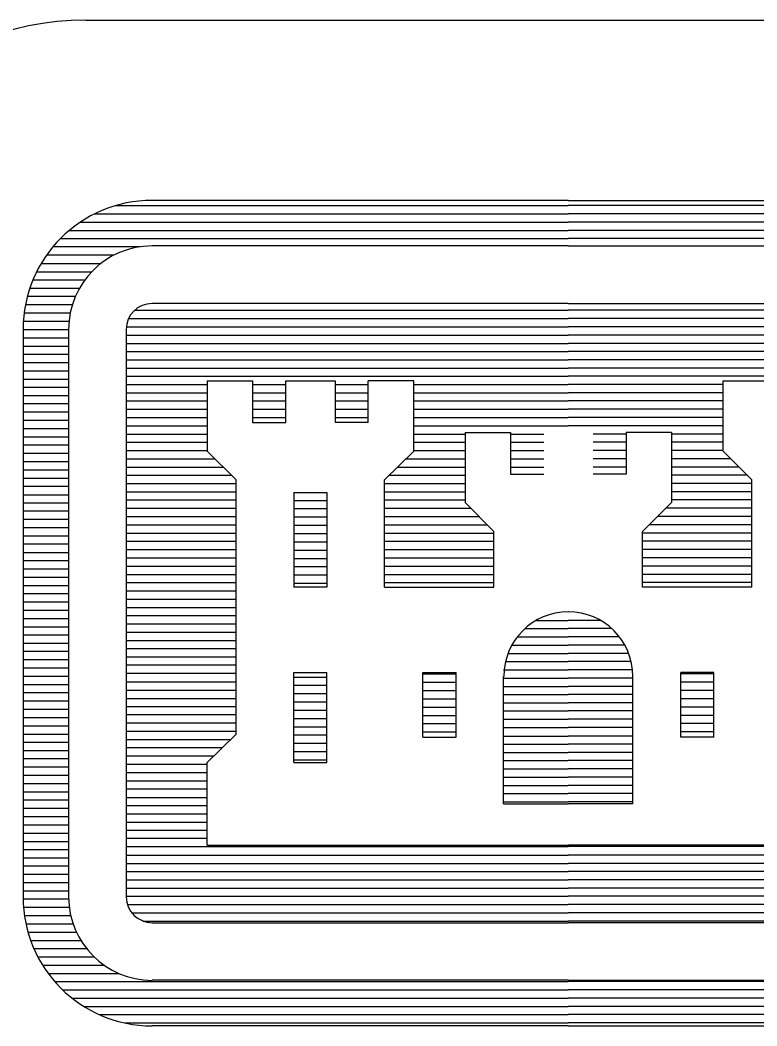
# Model space of a CAD drawing. Extents: x 22411.4 to 22495.4, y 22369.6 to 22415.
# Drawn here: x 22491.902 to 22492.552, y 22412.75 to 22413.637 of the extents above; entities that cross this region are included whole.
import ezdxf

# ---------------------------------------------------------------- set-up
doc = ezdxf.new("R2010")
doc.units = 0
doc.layers.add('Level 1', color=7, linetype='Continuous')
doc.layers.add('Level 2', color=7, linetype='Continuous')

msp = doc.modelspace()

# ---------------------------------------------------------------- linework, layer by layer
at = {"layer": 'Level 1'}
msp.add_line((22491.96003, 22413.6373), (22493.79603, 22413.6373), dxfattribs=at)
msp.add_arc((22491.96003, 22413.3873), 0.25, 90, 180, dxfattribs=at)
at = {"layer": 'Level 2'}
for p, q in [((22491.98636, 22413.47363), (22492.3857, 22413.47363)), ((22492.3857, 22413.47813), (22492.01853, 22413.47813)), ((22492.3857, 22413.47813), (22492.7532, 22413.47813)), ((22492.7852, 22413.47363), (22492.3857, 22413.47363)), ((22491.96786, 22413.4663), (22492.3857, 22413.4663)), ((22492.8037, 22413.4663), (22492.3857, 22413.4663)), ((22491.95536, 22413.45897), (22492.3857, 22413.45897)), ((22492.81636, 22413.45897), (22492.3857, 22413.45897)), ((22491.94553, 22413.4518), (22492.3857, 22413.4518)), ((22492.8262, 22413.4518), (22492.3857, 22413.4518)), ((22491.9312, 22413.43747), (22492.0077, 22413.43747)), ((22491.93753, 22413.44463), (22492.3857, 22413.44463)), ((22492.3857, 22413.4383), (22492.01853, 22413.4383)), ((22492.83403, 22413.44463), (22492.3857, 22413.44463)), ((22492.3857, 22413.4383), (22492.7532, 22413.4383)), ((22491.92536, 22413.43013), (22491.98486, 22413.43013)), ((22491.9207, 22413.42263), (22491.97353, 22413.42263)), ((22491.91686, 22413.4153), (22491.96553, 22413.4153)), ((22491.91336, 22413.40813), (22491.95936, 22413.40813)), ((22491.90853, 22413.39363), (22491.95103, 22413.39363)), ((22491.9107, 22413.4008), (22491.9547, 22413.4008)), ((22491.90703, 22413.3863), (22491.94836, 22413.3863)), ((22492.3857, 22413.3873), (22492.01853, 22413.3873)), ((22492.3857, 22413.3873), (22492.7532, 22413.3873)), ((22491.9057, 22413.37897), (22491.94636, 22413.37897)), ((22492.00336, 22413.38147), (22492.3857, 22413.38147)), ((22492.76836, 22413.38147), (22492.3857, 22413.38147)), ((22491.90486, 22413.37163), (22491.94486, 22413.37163)), ((22491.9957, 22413.3668), (22492.3857, 22413.3668)), ((22491.99786, 22413.37413), (22492.3857, 22413.37413)), ((22492.7737, 22413.37413), (22492.3857, 22413.37413)), ((22492.7757, 22413.3668), (22492.3857, 22413.3668)), ((22491.9047, 22413.36447), (22491.9047, 22412.86397)), ((22491.9047, 22413.36447), (22491.94486, 22413.36447)), ((22491.9047, 22413.35713), (22491.94486, 22413.35713)), ((22491.94486, 22413.36447), (22491.94486, 22412.86397)), ((22491.9957, 22413.36447), (22491.9957, 22412.86397)), ((22491.9957, 22413.35947), (22492.3857, 22413.35947)), ((22492.7757, 22413.35947), (22492.3857, 22413.35947)), ((22491.9047, 22413.3498), (22491.94486, 22413.3498)), ((22491.9957, 22413.35213), (22492.3857, 22413.35213)), ((22492.7757, 22413.35213), (22492.3857, 22413.35213)), ((22491.9047, 22413.34247), (22491.94486, 22413.34247)), ((22491.9957, 22413.34497), (22492.3857, 22413.34497)), ((22492.7757, 22413.34497), (22492.3857, 22413.34497)), ((22491.9047, 22413.3353), (22491.94486, 22413.3353)), ((22491.9957, 22413.33763), (22492.3857, 22413.33763)), ((22491.9957, 22413.3303), (22492.3857, 22413.3303)), ((22492.7757, 22413.33763), (22492.3857, 22413.33763)), ((22492.7757, 22413.3303), (22492.3857, 22413.3303)), ((22491.9047, 22413.32797), (22491.94486, 22413.32797)), ((22491.9957, 22413.3233), (22492.3857, 22413.3233)), ((22492.7757, 22413.3233), (22492.3857, 22413.3233)), ((22491.9047, 22413.32063), (22491.94486, 22413.32063)), ((22491.9047, 22413.31347), (22491.94486, 22413.31347)), ((22491.9957, 22413.31597), (22492.0672, 22413.31597)), ((22492.0672, 22413.31913), (22492.0672, 22413.25713)), ((22492.0672, 22413.31913), (22492.10703, 22413.31913)), ((22492.10703, 22413.31913), (22492.10703, 22413.2823)), ((22492.10703, 22413.31597), (22492.13653, 22413.31597)), ((22492.13653, 22413.31913), (22492.18003, 22413.31913)), ((22492.13653, 22413.2823), (22492.13653, 22413.31913)), ((22492.18003, 22413.31913), (22492.18003, 22413.2823)), ((22492.18003, 22413.31597), (22492.2092, 22413.31597)), ((22492.24936, 22413.31913), (22492.2092, 22413.31913)), ((22492.2092, 22413.2823), (22492.2092, 22413.31913)), ((22492.24936, 22413.25713), (22492.24936, 22413.31913)), ((22492.24936, 22413.31597), (22492.3857, 22413.31597)), ((22492.52236, 22413.31597), (22492.3857, 22413.31597)), ((22492.52236, 22413.25713), (22492.52236, 22413.31913)), ((22492.52236, 22413.31913), (22492.56236, 22413.31913)), ((22491.9047, 22413.30613), (22491.94486, 22413.30613)), ((22491.9957, 22413.30863), (22492.0672, 22413.30863)), ((22492.10703, 22413.30863), (22492.13653, 22413.30863)), ((22492.18003, 22413.30863), (22492.2092, 22413.30863)), ((22492.24936, 22413.30863), (22492.3857, 22413.30863)), ((22492.52236, 22413.30863), (22492.3857, 22413.30863)), ((22491.9047, 22413.29897), (22491.94486, 22413.29897)), ((22491.9957, 22413.3013), (22492.0672, 22413.3013)), ((22492.10703, 22413.3013), (22492.13653, 22413.3013)), ((22492.18003, 22413.3013), (22492.2092, 22413.3013)), ((22492.24936, 22413.3013), (22492.3857, 22413.3013)), ((22492.52236, 22413.3013), (22492.3857, 22413.3013)), ((22491.9047, 22413.29163), (22491.94486, 22413.29163)), ((22491.9957, 22413.29397), (22492.0672, 22413.29397)), ((22491.9957, 22413.2868), (22492.0672, 22413.2868)), ((22492.10703, 22413.29397), (22492.13653, 22413.29397)), ((22492.10703, 22413.2868), (22492.13653, 22413.2868)), ((22492.18003, 22413.29397), (22492.2092, 22413.29397)), ((22492.18003, 22413.2868), (22492.2092, 22413.2868)), ((22492.24936, 22413.29397), (22492.3857, 22413.29397)), ((22492.24936, 22413.2868), (22492.3857, 22413.2868)), ((22492.52236, 22413.29397), (22492.3857, 22413.29397)), ((22492.52236, 22413.2868), (22492.3857, 22413.2868)), ((22491.9047, 22413.28447), (22491.94486, 22413.28447)), ((22491.9047, 22413.27713), (22491.94486, 22413.27713)), ((22491.9957, 22413.27947), (22492.0672, 22413.27947)), ((22492.10703, 22413.2823), (22492.13653, 22413.2823)), ((22492.2092, 22413.2823), (22492.18003, 22413.2823)), ((22492.24936, 22413.27947), (22492.3857, 22413.27947)), ((22492.52236, 22413.27947), (22492.3857, 22413.27947)), ((22491.9047, 22413.26963), (22491.94486, 22413.26963)), ((22491.9957, 22413.27213), (22492.0672, 22413.27213)), ((22492.24936, 22413.27213), (22492.29486, 22413.27213)), ((22492.29486, 22413.27363), (22492.29486, 22413.21163)), ((22492.29486, 22413.27363), (22492.3347, 22413.27363)), ((22492.3347, 22413.27363), (22492.3347, 22413.23663)), ((22492.3347, 22413.27213), (22492.36403, 22413.27213)), ((22492.4367, 22413.27213), (22492.4077, 22413.27213)), ((22492.47686, 22413.27363), (22492.4367, 22413.27363)), ((22492.4367, 22413.27363), (22492.4367, 22413.23663)), ((22492.47686, 22413.27363), (22492.47686, 22413.21163)), ((22492.52236, 22413.27213), (22492.47686, 22413.27213)), ((22491.9047, 22413.26247), (22491.94486, 22413.26247)), ((22491.9957, 22413.26497), (22492.0672, 22413.26497)), ((22492.24936, 22413.26497), (22492.29486, 22413.26497)), ((22492.3347, 22413.26497), (22492.36403, 22413.26497)), ((22492.4367, 22413.26497), (22492.4077, 22413.26497)), ((22492.52236, 22413.26497), (22492.47686, 22413.26497)), ((22491.9047, 22413.25513), (22491.94486, 22413.25513)), ((22491.9957, 22413.25747), (22492.0672, 22413.25747)), ((22491.9957, 22413.2503), (22492.07386, 22413.2503)), ((22492.0672, 22413.25713), (22492.0927, 22413.23163)), ((22492.24936, 22413.25713), (22492.2237, 22413.23163)), ((22492.24236, 22413.2503), (22492.29486, 22413.2503)), ((22492.24936, 22413.25747), (22492.29486, 22413.25747)), ((22492.3347, 22413.25747), (22492.36403, 22413.25747)), ((22492.3347, 22413.2503), (22492.36403, 22413.2503)), ((22492.4367, 22413.25747), (22492.4077, 22413.25747)), ((22492.4367, 22413.2503), (22492.4077, 22413.2503)), ((22492.52236, 22413.25747), (22492.47686, 22413.25747)), ((22492.5292, 22413.2503), (22492.47686, 22413.2503)), ((22492.52236, 22413.25713), (22492.5477, 22413.23163)), ((22491.9047, 22413.2478), (22491.94486, 22413.2478)), ((22491.9957, 22413.24297), (22492.08136, 22413.24297)), ((22492.23503, 22413.24297), (22492.29486, 22413.24297)), ((22492.3347, 22413.24297), (22492.36403, 22413.24297)), ((22492.4367, 22413.24297), (22492.4077, 22413.24297)), ((22492.53653, 22413.24297), (22492.47686, 22413.24297)), ((22491.9047, 22413.24063), (22491.94486, 22413.24063)), ((22491.9047, 22413.2333), (22491.94486, 22413.2333)), ((22491.9957, 22413.2358), (22492.0887, 22413.2358)), ((22492.2277, 22413.2358), (22492.29486, 22413.2358)), ((22492.3347, 22413.23663), (22492.36403, 22413.23663)), ((22492.4367, 22413.23663), (22492.4077, 22413.23663)), ((22492.5437, 22413.2358), (22492.47686, 22413.2358)), ((22491.9047, 22413.22613), (22491.94486, 22413.22613)), ((22491.9957, 22413.22847), (22492.0927, 22413.22847)), ((22492.0927, 22413.00747), (22492.0927, 22413.23163)), ((22492.2237, 22413.13697), (22492.2237, 22413.23163)), ((22492.2237, 22413.22847), (22492.29486, 22413.22847)), ((22492.5477, 22413.22847), (22492.47686, 22413.22847)), ((22492.5477, 22413.13697), (22492.5477, 22413.23163)), ((22491.9047, 22413.21863), (22491.94486, 22413.21863)), ((22491.9957, 22413.22113), (22492.0927, 22413.22113)), ((22492.1437, 22413.22063), (22492.1437, 22413.13697)), ((22492.1437, 22413.22063), (22492.1727, 22413.22063)), ((22492.1727, 22413.22063), (22492.1727, 22413.13697)), ((22492.2237, 22413.22113), (22492.29486, 22413.22113)), ((22492.5477, 22413.22113), (22492.47686, 22413.22113)), ((22491.9047, 22413.21147), (22491.94486, 22413.21147)), ((22491.9957, 22413.21413), (22492.0927, 22413.21413)), ((22491.9957, 22413.20663), (22492.0927, 22413.20663)), ((22492.1437, 22413.21363), (22492.1727, 22413.21363)), ((22492.1437, 22413.2063), (22492.1727, 22413.2063)), ((22492.2237, 22413.21413), (22492.29486, 22413.21413)), ((22492.2237, 22413.20663), (22492.2997, 22413.20663)), ((22492.29486, 22413.21163), (22492.3202, 22413.18613)), ((22492.47686, 22413.21163), (22492.45136, 22413.18613)), ((22492.5477, 22413.20663), (22492.47186, 22413.20663)), ((22492.5477, 22413.21413), (22492.47686, 22413.21413)), ((22491.9047, 22413.2043), (22491.94486, 22413.2043)), ((22491.9047, 22413.19697), (22491.94486, 22413.19697)), ((22491.9957, 22413.1993), (22492.0927, 22413.1993)), ((22492.1437, 22413.19897), (22492.1727, 22413.19897)), ((22492.2237, 22413.1993), (22492.30703, 22413.1993)), ((22492.5477, 22413.1993), (22492.46453, 22413.1993)), ((22491.9047, 22413.1898), (22491.94486, 22413.1898)), ((22491.9957, 22413.19197), (22492.0927, 22413.19197)), ((22492.1437, 22413.19163), (22492.1727, 22413.19163)), ((22492.2237, 22413.19197), (22492.31436, 22413.19197)), ((22492.5477, 22413.19197), (22492.4572, 22413.19197)), ((22491.9047, 22413.18247), (22491.94486, 22413.18247)), ((22491.9957, 22413.1848), (22492.0927, 22413.1848)), ((22492.1437, 22413.18447), (22492.1727, 22413.18447)), ((22492.2237, 22413.1848), (22492.3202, 22413.1848)), ((22492.3202, 22413.13697), (22492.3202, 22413.18613)), ((22492.45136, 22413.13697), (22492.45136, 22413.18613)), ((22492.5477, 22413.1848), (22492.45136, 22413.1848)), ((22491.9047, 22413.17513), (22491.94486, 22413.17513)), ((22491.9957, 22413.17763), (22492.0927, 22413.17763)), ((22491.9957, 22413.1703), (22492.0927, 22413.1703)), ((22492.1437, 22413.17713), (22492.1727, 22413.17713)), ((22492.2237, 22413.17763), (22492.3202, 22413.17763)), ((22492.2237, 22413.1703), (22492.3202, 22413.1703)), ((22492.5477, 22413.17763), (22492.45136, 22413.17763)), ((22492.5477, 22413.1703), (22492.45136, 22413.1703)), ((22491.9047, 22413.16763), (22491.94486, 22413.16763)), ((22491.9957, 22413.16297), (22492.0927, 22413.16297)), ((22492.1437, 22413.1698), (22492.1727, 22413.1698)), ((22492.1437, 22413.16247), (22492.1727, 22413.16247)), ((22492.2237, 22413.16297), (22492.3202, 22413.16297)), ((22492.5477, 22413.16297), (22492.45136, 22413.16297)), ((22491.9047, 22413.16047), (22491.94486, 22413.16047)), ((22491.9047, 22413.1533), (22491.94486, 22413.1533)), ((22491.9957, 22413.15563), (22492.0927, 22413.15563)), ((22492.1437, 22413.1553), (22492.1727, 22413.1553)), ((22492.2237, 22413.15563), (22492.3202, 22413.15563)), ((22492.5477, 22413.15563), (22492.45136, 22413.15563)), ((22491.9047, 22413.14597), (22491.94486, 22413.14597)), ((22491.9957, 22413.1483), (22492.0927, 22413.1483)), ((22492.1437, 22413.14797), (22492.1727, 22413.14797)), ((22492.2237, 22413.1483), (22492.3202, 22413.1483)), ((22492.5477, 22413.1483), (22492.45136, 22413.1483)), ((22491.9047, 22413.13863), (22491.94486, 22413.13863)), ((22491.9957, 22413.14113), (22492.0927, 22413.14113)), ((22492.1437, 22413.14063), (22492.1727, 22413.14063)), ((22492.1727, 22413.13697), (22492.1437, 22413.13697)), ((22492.2237, 22413.14113), (22492.3202, 22413.14113)), ((22492.2237, 22413.13697), (22492.3202, 22413.13697)), ((22492.5477, 22413.14113), (22492.45136, 22413.14113)), ((22492.5477, 22413.13697), (22492.45136, 22413.13697)), ((22491.9047, 22413.13147), (22491.94486, 22413.13147)), ((22491.9957, 22413.1338), (22492.0927, 22413.1338)), ((22491.9957, 22413.12647), (22492.0927, 22413.12647)), ((22491.9047, 22413.12413), (22491.94486, 22413.12413)), ((22491.9957, 22413.11913), (22492.0927, 22413.11913)), ((22491.9047, 22413.1168), (22491.94486, 22413.1168)), ((22491.9047, 22413.10947), (22491.94486, 22413.10947)), ((22491.9957, 22413.11197), (22492.0927, 22413.11197)), ((22491.9047, 22413.10213), (22491.94486, 22413.10213)), ((22491.9957, 22413.10463), (22492.0927, 22413.10463)), ((22492.34753, 22413.10063), (22492.3857, 22413.10063)), ((22492.3577, 22413.10763), (22492.3857, 22413.10763)), ((22492.41403, 22413.10763), (22492.3857, 22413.10763)), ((22492.42403, 22413.10063), (22492.3857, 22413.10063)), ((22491.9047, 22413.09497), (22491.94486, 22413.09497)), ((22491.9957, 22413.09747), (22492.0927, 22413.09747)), ((22492.3407, 22413.0933), (22492.3857, 22413.0933)), ((22492.4307, 22413.0933), (22492.3857, 22413.0933)), ((22491.9047, 22413.08763), (22491.94486, 22413.08763)), ((22491.9957, 22413.09013), (22492.0927, 22413.09013)), ((22491.9957, 22413.0828), (22492.0927, 22413.0828)), ((22492.33586, 22413.08597), (22492.3857, 22413.08597)), ((22492.43553, 22413.08597), (22492.3857, 22413.08597)), ((22491.9047, 22413.08047), (22491.94486, 22413.08047)), ((22491.9047, 22413.07313), (22491.94486, 22413.07313)), ((22491.9957, 22413.07563), (22492.0927, 22413.07563)), ((22492.3327, 22413.07863), (22492.3857, 22413.07863)), ((22492.43886, 22413.07863), (22492.3857, 22413.07863)), ((22491.9047, 22413.0658), (22491.94486, 22413.0658)), ((22491.9957, 22413.06847), (22492.0927, 22413.06847)), ((22492.3287, 22413.06413), (22492.3857, 22413.06413)), ((22492.33036, 22413.07147), (22492.3857, 22413.07147)), ((22492.44103, 22413.07147), (22492.3857, 22413.07147)), ((22492.4427, 22413.06413), (22492.3857, 22413.06413)), ((22491.9047, 22413.05847), (22491.94486, 22413.05847)), ((22491.9957, 22413.06113), (22492.0927, 22413.06113)), ((22492.1437, 22412.9823), (22492.1437, 22413.0618)), ((22492.1437, 22413.0618), (22492.1727, 22413.0618)), ((22492.1437, 22413.05763), (22492.1727, 22413.05763)), ((22492.1727, 22412.9823), (22492.1727, 22413.0618)), ((22492.25736, 22413.0618), (22492.2867, 22413.0618)), ((22492.25736, 22413.0048), (22492.25736, 22413.0618)), ((22492.25736, 22413.06047), (22492.2867, 22413.06047)), ((22492.2867, 22413.0048), (22492.2867, 22413.0618)), ((22492.3287, 22412.9458), (22492.3287, 22413.0583)), ((22492.3287, 22413.0568), (22492.3857, 22413.0568)), ((22492.4427, 22413.0568), (22492.3857, 22413.0568)), ((22492.4427, 22412.9458), (22492.4427, 22413.0583)), ((22492.5142, 22413.0618), (22492.48503, 22413.0618)), ((22492.48503, 22413.0048), (22492.48503, 22413.0618)), ((22492.5142, 22413.06047), (22492.48503, 22413.06047)), ((22492.5142, 22413.0048), (22492.5142, 22413.0618)), ((22491.9047, 22413.0513), (22491.94486, 22413.0513)), ((22491.9957, 22413.05363), (22492.0927, 22413.05363)), ((22491.9957, 22413.0463), (22492.0927, 22413.0463)), ((22492.1437, 22413.05047), (22492.1727, 22413.05047)), ((22492.25736, 22413.05313), (22492.2867, 22413.05313)), ((22492.25736, 22413.04597), (22492.2867, 22413.04597)), ((22492.3287, 22413.04947), (22492.3857, 22413.04947)), ((22492.4427, 22413.04947), (22492.3857, 22413.04947)), ((22492.5142, 22413.05313), (22492.48503, 22413.05313)), ((22492.5142, 22413.04597), (22492.48503, 22413.04597)), ((22491.9047, 22413.04413), (22491.94486, 22413.04413)), ((22491.9957, 22413.03897), (22492.0927, 22413.03897)), ((22492.1437, 22413.04313), (22492.1727, 22413.04313)), ((22492.25736, 22413.03863), (22492.2867, 22413.03863)), ((22492.3287, 22413.0423), (22492.3857, 22413.0423)), ((22492.4427, 22413.0423), (22492.3857, 22413.0423)), ((22492.5142, 22413.03863), (22492.48503, 22413.03863)), ((22491.9047, 22413.0368), (22491.94486, 22413.0368)), ((22491.9047, 22413.02947), (22491.94486, 22413.02947)), ((22491.9957, 22413.0318), (22492.0927, 22413.0318)), ((22492.1437, 22413.0358), (22492.1727, 22413.0358)), ((22492.1437, 22413.02847), (22492.1727, 22413.02847)), ((22492.25736, 22413.0313), (22492.2867, 22413.0313)), ((22492.3287, 22413.03497), (22492.3857, 22413.03497)), ((22492.4427, 22413.03497), (22492.3857, 22413.03497)), ((22492.5142, 22413.0313), (22492.48503, 22413.0313)), ((22491.9047, 22413.02213), (22491.94486, 22413.02213)), ((22491.9957, 22413.02463), (22492.0927, 22413.02463)), ((22492.1437, 22413.02113), (22492.1727, 22413.02113)), ((22492.25736, 22413.02397), (22492.2867, 22413.02397)), ((22492.3287, 22413.0278), (22492.3857, 22413.0278)), ((22492.3287, 22413.02047), (22492.3857, 22413.02047)), ((22492.4427, 22413.0278), (22492.3857, 22413.0278)), ((22492.4427, 22413.02047), (22492.3857, 22413.02047)), ((22492.5142, 22413.02397), (22492.48503, 22413.02397)), ((22491.9047, 22413.01463), (22491.94486, 22413.01463)), ((22491.9957, 22413.0173), (22492.0927, 22413.0173)), ((22492.1437, 22413.0138), (22492.1727, 22413.0138)), ((22492.25736, 22413.01663), (22492.2867, 22413.01663)), ((22492.3287, 22413.01313), (22492.3857, 22413.01313)), ((22492.4427, 22413.01313), (22492.3857, 22413.01313)), ((22492.5142, 22413.01663), (22492.48503, 22413.01663)), ((22491.9047, 22413.00747), (22491.94486, 22413.00747)), ((22491.9957, 22413.00997), (22492.0927, 22413.00997)), ((22491.9957, 22413.00263), (22492.08786, 22413.00263)), ((22492.0672, 22412.9823), (22492.0927, 22413.00747)), ((22492.1437, 22413.00663), (22492.1727, 22413.00663)), ((22492.25736, 22413.00947), (22492.2867, 22413.00947)), ((22492.25736, 22413.0048), (22492.2867, 22413.0048)), ((22492.3287, 22413.00563), (22492.3857, 22413.00563)), ((22492.4427, 22413.00563), (22492.3857, 22413.00563)), ((22492.5142, 22413.00947), (22492.48503, 22413.00947)), ((22492.5142, 22413.0048), (22492.48503, 22413.0048)), ((22491.9047, 22413.0003), (22491.94486, 22413.0003)), ((22491.9047, 22412.99297), (22491.94486, 22412.99297)), ((22491.9957, 22412.99547), (22492.08053, 22412.99547)), ((22492.1437, 22412.99947), (22492.1727, 22412.99947)), ((22492.3287, 22412.99847), (22492.3857, 22412.99847)), ((22492.4427, 22412.99847), (22492.3857, 22412.99847)), ((22491.9047, 22412.9858), (22491.94486, 22412.9858)), ((22491.9957, 22412.9883), (22492.0732, 22412.9883)), ((22492.1437, 22412.99213), (22492.1727, 22412.99213)), ((22492.1437, 22412.9848), (22492.1727, 22412.9848)), ((22492.3287, 22412.9913), (22492.3857, 22412.9913)), ((22492.3287, 22412.98413), (22492.3857, 22412.98413)), ((22492.4427, 22412.9913), (22492.3857, 22412.9913)), ((22492.4427, 22412.98413), (22492.3857, 22412.98413)), ((22491.9047, 22412.97847), (22491.94486, 22412.97847)), ((22491.9957, 22412.98097), (22492.0672, 22412.98097)), ((22492.0672, 22412.90947), (22492.0672, 22412.9823)), ((22492.1437, 22412.9823), (22492.1727, 22412.9823)), ((22492.3287, 22412.9768), (22492.3857, 22412.9768)), ((22492.4427, 22412.9768), (22492.3857, 22412.9768)), ((22491.9047, 22412.97113), (22491.94486, 22412.97113)), ((22491.9957, 22412.97363), (22492.0672, 22412.97363)), ((22491.9957, 22412.9663), (22492.0672, 22412.9663)), ((22492.3287, 22412.96947), (22492.3857, 22412.96947)), ((22492.4427, 22412.96947), (22492.3857, 22412.96947)), ((22491.9047, 22412.96397), (22491.94486, 22412.96397)), ((22491.9957, 22412.95913), (22492.0672, 22412.95913)), ((22492.3287, 22412.96213), (22492.3857, 22412.96213)), ((22492.4427, 22412.96213), (22492.3857, 22412.96213)), ((22491.9047, 22412.95663), (22491.94486, 22412.95663)), ((22491.9047, 22412.9493), (22491.94486, 22412.9493)), ((22491.9957, 22412.95163), (22492.0672, 22412.95163)), ((22492.3287, 22412.95497), (22492.3857, 22412.95497)), ((22492.4427, 22412.95497), (22492.3857, 22412.95497)), ((22491.9047, 22412.94197), (22491.94486, 22412.94197)), ((22491.9957, 22412.94447), (22492.0672, 22412.94447)), ((22492.3287, 22412.94763), (22492.3857, 22412.94763)), ((22492.3287, 22412.9458), (22492.3857, 22412.9458)), ((22492.4427, 22412.94763), (22492.3857, 22412.94763)), ((22492.4427, 22412.9458), (22492.3857, 22412.9458)), ((22491.9047, 22412.9348), (22491.94486, 22412.9348)), ((22491.9957, 22412.93713), (22492.0672, 22412.93713)), ((22491.9047, 22412.92747), (22491.94486, 22412.92747)), ((22491.9957, 22412.9298), (22492.0672, 22412.9298)), ((22491.9957, 22412.92263), (22492.0672, 22412.92263)), ((22491.9047, 22412.92013), (22491.94486, 22412.92013)), ((22491.9957, 22412.91547), (22492.0672, 22412.91547)), ((22491.9047, 22412.9128), (22491.94486, 22412.9128)), ((22491.9047, 22412.90547), (22491.94486, 22412.90547)), ((22491.9957, 22412.90813), (22492.3857, 22412.90813)), ((22492.0672, 22412.90947), (22492.3857, 22412.90947)), ((22492.70436, 22412.90947), (22492.3857, 22412.90947)), ((22492.7757, 22412.90813), (22492.3857, 22412.90813)), ((22491.9047, 22412.8983), (22491.94486, 22412.8983)), ((22491.9957, 22412.90063), (22492.3857, 22412.90063)), ((22492.7757, 22412.90063), (22492.3857, 22412.90063)), ((22491.9047, 22412.89113), (22491.94486, 22412.89113)), ((22491.9957, 22412.8933), (22492.3857, 22412.8933)), ((22492.7757, 22412.8933), (22492.3857, 22412.8933)), ((22491.9047, 22412.8838), (22491.94486, 22412.8838)), ((22491.9957, 22412.88613), (22492.3857, 22412.88613)), ((22491.9957, 22412.8788), (22492.3857, 22412.8788)), ((22492.7757, 22412.88613), (22492.3857, 22412.88613)), ((22492.7757, 22412.8788), (22492.3857, 22412.8788)), ((22491.9047, 22412.87647), (22491.94486, 22412.87647)), ((22491.9047, 22412.86913), (22491.94486, 22412.86913)), ((22491.9957, 22412.87163), (22492.3857, 22412.87163)), ((22492.7757, 22412.87163), (22492.3857, 22412.87163)), ((22491.9047, 22412.86197), (22491.94486, 22412.86197)), ((22491.9957, 22412.86447), (22492.3857, 22412.86447)), ((22492.7757, 22412.86447), (22492.3857, 22412.86447)), ((22491.9052, 22412.85463), (22491.94553, 22412.85463)), ((22491.99686, 22412.85713), (22492.3857, 22412.85713)), ((22492.7747, 22412.85713), (22492.3857, 22412.85713)), ((22491.90586, 22412.8473), (22491.94686, 22412.8473)), ((22492.00053, 22412.8498), (22492.3857, 22412.8498)), ((22492.01053, 22412.84247), (22492.3857, 22412.84247)), ((22492.77103, 22412.8498), (22492.3857, 22412.8498)), ((22492.76103, 22412.84247), (22492.3857, 22412.84247)), ((22491.90736, 22412.84013), (22491.94886, 22412.84013)), ((22492.01853, 22412.84097), (22492.3857, 22412.84097)), ((22492.7532, 22412.84097), (22492.3857, 22412.84097)), ((22491.90886, 22412.8328), (22491.95186, 22412.8328)), ((22491.91153, 22412.82547), (22491.95553, 22412.82547)), ((22491.91436, 22412.81813), (22491.96086, 22412.81813)), ((22491.9177, 22412.81097), (22491.96736, 22412.81097)), ((22491.92203, 22412.80363), (22491.97636, 22412.80363)), ((22491.92686, 22412.7963), (22491.98903, 22412.7963)), ((22491.9327, 22412.78913), (22492.3857, 22412.78913)), ((22492.3857, 22412.7903), (22492.01853, 22412.7903)), ((22492.3857, 22412.7903), (22492.7532, 22412.7903)), ((22492.83886, 22412.78913), (22492.3857, 22412.78913)), ((22491.9397, 22412.7818), (22492.3857, 22412.7818)), ((22492.83186, 22412.7818), (22492.3857, 22412.7818)), ((22491.94803, 22412.77447), (22492.3857, 22412.77447)), ((22492.82353, 22412.77447), (22492.3857, 22412.77447)), ((22491.95836, 22412.76713), (22492.3857, 22412.76713)), ((22492.81336, 22412.76713), (22492.3857, 22412.76713)), ((22491.97203, 22412.75997), (22492.3857, 22412.75997)), ((22492.7997, 22412.75997), (22492.3857, 22412.75997)), ((22491.9942, 22412.7528), (22492.3857, 22412.7528)), ((22492.3857, 22412.75013), (22492.01853, 22412.75013)), ((22492.77736, 22412.7528), (22492.3857, 22412.7528)), ((22492.3857, 22412.75013), (22492.7532, 22412.75013))]:
    msp.add_line(p, q, dxfattribs=at)
for centre, radius, start, end in [((22492.01855, 22413.36448), 0.11379, 90, 180), ((22492.01855, 22413.36448), 0.07361, 90, 180), ((22492.01855, 22413.36448), 0.02276, 90, 180), ((22492.38578, 22413.05834), 0.0569, 90, 180), ((22492.38584, 22413.05834), 0.0569, 0, 90), ((22492.01855, 22412.8638), 0.11379, 180, 270), ((22492.01855, 22412.8638), 0.07361, 180, 270), ((22492.01855, 22412.8638), 0.02276, 180, 270)]:
    msp.add_arc(centre, radius, start, end, dxfattribs=at)

doc.saveas('drawing.dxf')
